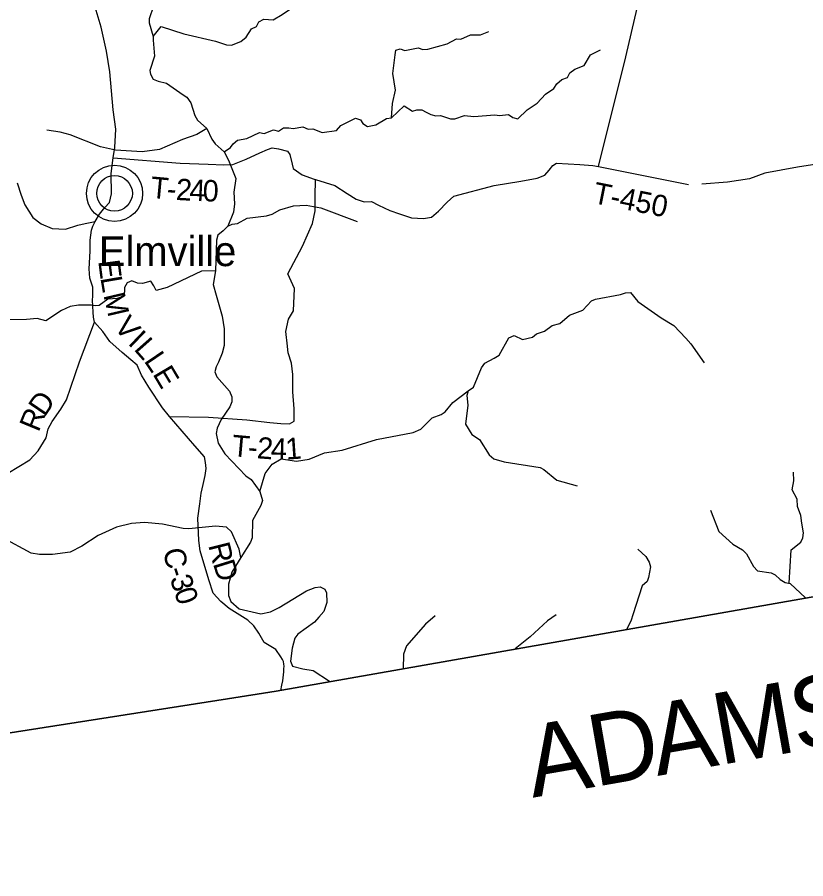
# Model space of a CAD drawing. Extents: x 1525783 to 1900577, y 218250 to 627376.
# Drawn here: x 1696857 to 1707878, y 379728 to 391777 of the extents above; entities that cross this region are included whole.
import ezdxf

# ---------------------------------------------------------------- set-up
doc = ezdxf.new("R2010")
doc.units = 0
for name, color, linetype in [('GM_X_Adjacent_County', 7, 'Continuous'), ('GM_X_Adjacent_County_Text', 7, 'Continuous'), ('GM_X_County', 7, 'Continuous'), ('GM_X_County_Road', 7, 'Continuous'), ('GM_X_County_Road_Text', 7, 'Continuous'), ('GM_X_Minor_River', 7, 'Continuous'), ('GM_X_Township', 7, 'Continuous'), ('GM_X_Township_Road', 7, 'Continuous'), ('GM_X_Township_Road_Text', 7, 'Continuous'), ('GM_X_Township_ROW', 7, 'Continuous'), ('GM_X_Unincorporated', 7, 'Continuous'), ('GM_X_Unincorporated_Location', 7, 'Continuous'), ('GM_X_Unincorporated_Text', 7, 'Continuous')]:
    doc.layers.add(name, color=color, linetype=linetype)

msp = doc.modelspace()

# ---------------------------------------------------------------- linework, layer by layer
at = {"layer": 'GM_X_Adjacent_County'}
msp.add_lwpolyline([(1684870, 379728), (1687556, 380216), (1689080, 380492), (1691184, 380874), (1691232, 380887), (1691562, 380956), (1691630, 380967), (1699796, 382245), (1700474, 382353), (1708828, 383819)], dxfattribs=at)
at = {"layer": 'GM_X_County'}
msp.add_lwpolyline([(1708828, 383819), (1700474, 382353), (1699796, 382245), (1691630, 380967), (1691562, 380956), (1691232, 380887), (1691184, 380874), (1689080, 380492), (1687556, 380216), (1684870, 379728)], dxfattribs=at)
at = {"layer": 'GM_X_County_Road'}
for points in [[(1700540, 382361), (1700556, 382437), (1700568, 382497), (1700577, 382578), (1700582, 382624), (1700585, 382665), (1700586, 382702), (1700584, 382729), (1700577, 382765), (1700566, 382795), (1700543, 382833), (1700469, 382933), (1700309, 383031), (1700232, 383163), (1700165, 383267), (1700082, 383343), (1699817, 383509), (1699702, 383607), (1699595, 383722), (1699534, 383910), (1699415, 384312), (1699394, 384461), (1699380, 384771), (1699411, 384972), (1699426, 385120), (1699457, 385240), (1699485, 385367), (1699496, 385467), (1699489, 385551), (1699475, 385631), (1699340, 385781), (1698987, 386195), (1698886, 386315), (1698698, 386602), (1698595, 386770), (1698534, 386910), (1698445, 386986), (1698324, 387089), (1698151, 387240), (1698052, 387380), (1697939, 387513), (1697925, 387584), (1697920, 387654), (1697907, 387820), (1697915, 387876), (1697914, 388000), (1697873, 388128), (1697864, 388260), (1697875, 388505), (1697878, 388659), (1697897, 388800), (1697914, 388856), (1697948, 388920), (1698009, 389023), (1698083, 389117), (1698146, 389186), (1698176, 389306), (1698170, 389591), (1698200, 389810), (1698220, 389956), (1698236, 390212), (1698200, 390481), (1698151, 391015), (1698103, 391304), (1698028, 391638), (1697920, 392012)], [(1696855, 389460), (1696914, 389290), (1696963, 389153), (1697077, 388975), (1697193, 388887), (1697344, 388824), (1697530, 388813), (1697702, 388871), (1697808, 388891), (1697948, 388920)]]:
    msp.add_lwpolyline(points, dxfattribs=at)
at = {"layer": 'GM_X_Minor_River'}
for points in [[(1698757, 391509), (1698868, 391646), (1699187, 391545), (1699629, 391442), (1699783, 391393), (1699850, 391384), (1699983, 391437), (1700055, 391496), (1700132, 391614), (1700199, 391649), (1700233, 391713), (1700303, 391748), (1700433, 391741), (1700558, 391815), (1700831, 391995)], [(1698761, 391931), (1698701, 391756), (1698699, 391700), (1698757, 391509), (1698758, 391457), (1698776, 391231), (1698712, 391033), (1698718, 390981), (1698757, 390913), (1698825, 390882), (1698944, 390857), (1699176, 390692), (1699228, 390658), (1699283, 390581), (1699337, 390403), (1699377, 390338), (1699505, 390221), (1699576, 390072), (1699623, 390006), (1699750, 389894), (1699809, 389776), (1699910, 389521), (1699882, 389331), (1699892, 389169), (1699879, 389049), (1699801, 388853), (1699733, 388790), (1699662, 388731)], [(1702086, 390372), (1702102, 390572), (1702142, 390759), (1702106, 390988), (1702138, 391250), (1702149, 391314), (1702209, 391337), (1702273, 391312), (1702459, 391349), (1702527, 391326), (1702595, 391329), (1702865, 391405), (1702998, 391477), (1703059, 391471), (1703192, 391531), (1703330, 391532), (1703446, 391577)], [(1699750, 389894), (1699836, 389954), (1699873, 390007), (1699937, 390057), (1700065, 390081), (1700244, 390164), (1700308, 390153), (1700440, 390202), (1700508, 390185), (1700578, 390230), (1700654, 390232), (1700714, 390221), (1700850, 390246), (1700922, 390213), (1700989, 390214), (1701121, 390167), (1701319, 390193), (1701378, 390265), (1701584, 390367), (1701656, 390344), (1701687, 390292), (1701751, 390247), (1701871, 390272), (1702016, 390360), (1702086, 390372), (1702263, 390538), (1702380, 390465), (1702440, 390484), (1702510, 390482), (1702572, 390451), (1702638, 390416), (1702707, 390396), (1702773, 390401), (1702913, 390356), (1702973, 390357), (1703109, 390404), (1703239, 390390), (1703530, 390414), (1703596, 390401), (1703722, 390418), (1703784, 390373), (1703854, 390358), (1703985, 390483), (1704123, 390576), (1704240, 390699), (1704355, 390778), (1704400, 390847), (1704470, 390904), (1704546, 390936), (1704581, 390999), (1704651, 391049), (1704780, 391102), (1704869, 391249), (1705010, 391319)], [(1699505, 390221), (1699367, 390138), (1699168, 390068), (1698847, 389925), (1698605, 389894), (1698230, 389919), (1698022, 389963), (1697595, 390130), (1697455, 390171), (1697272, 390199)], [(1708156, 389742), (1707762, 389679), (1707304, 389598), (1707091, 389518), (1706783, 389471), (1706427, 389442)], [(1699801, 388853), (1699862, 388883), (1699936, 388892), (1700072, 388969), (1700340, 388998), (1700420, 389023), (1700527, 389084), (1700717, 389137), (1700895, 389149), (1701100, 389113), (1701606, 388920)], [(1699662, 388731), (1699640, 388659), (1699627, 388231), (1699596, 388041), (1699638, 387891), (1699721, 387598), (1699751, 387419), (1699747, 387187), (1699722, 387077), (1699669, 386952), (1699636, 386886), (1699618, 386820), (1699647, 386748), (1699825, 386546), (1699856, 386466), (1699855, 386400), (1699826, 386326), (1699709, 386153), (1699650, 386030), (1699637, 385956), (1699666, 385819), (1699758, 385672), (1700053, 385363), (1700128, 385311), (1700246, 385145), (1700283, 385019), (1700260, 384949), (1700144, 384738), (1700140, 384496), (1700115, 384434), (1699983, 384219)], [(1699627, 388231), (1699432, 388227), (1698954, 387997), (1698798, 387955), (1698764, 388019), (1698723, 388088), (1698609, 388053), (1698537, 388060), (1698458, 388092), (1698393, 388063), (1698357, 387999), (1698356, 387931), (1698323, 387866), (1698255, 387844), (1698123, 387834), (1698003, 387747), (1697947, 387743), (1697893, 387750), (1697715, 387752), (1697597, 387731), (1697475, 387674), (1697255, 387530), (1697136, 387563), (1696986, 387551), (1696648, 387546)], [(1703161, 386550), (1703235, 386605), (1703346, 386872), (1703392, 386939), (1703525, 387010), (1703593, 387053), (1703727, 387292), (1703800, 387325), (1703921, 387272), (1704057, 387303), (1704114, 387348), (1704228, 387387), (1704332, 387466), (1704441, 387493), (1704574, 387608), (1704762, 387678), (1704885, 387809), (1704939, 387836), (1705290, 387897), (1705360, 387924), (1705426, 387928), (1705530, 387801), (1705856, 387573), (1706032, 387466), (1706201, 387288), (1706272, 387211), (1706457, 386943)], [(1700246, 385145), (1700323, 385395), (1700420, 385526), (1700548, 385601), (1700758, 385569), (1700938, 385595), (1701153, 385683), (1701399, 385722), (1701880, 385872), (1702390, 385971), (1702496, 386016), (1702656, 386174), (1702784, 386219), (1702836, 386260), (1702943, 386391), (1703161, 386550)], [(1703161, 386550), (1703140, 386486), (1703155, 386353), (1703122, 386084), (1703211, 385939), (1703318, 385869), (1703454, 385658), (1703519, 385599), (1703662, 385560), (1704165, 385479), (1704219, 385452), (1704399, 385303), (1704684, 385222)], [(1707644, 383861), (1707676, 384330), (1707808, 384435), (1707839, 384498), (1707848, 384564), (1707822, 384699), (1707807, 384807), (1707763, 384934), (1707756, 385038), (1707690, 385167), (1707710, 385291), (1707706, 385414)], [(1706548, 384883), (1706664, 384585), (1706859, 384408), (1706992, 384326), (1707051, 384271), (1707149, 384094), (1707204, 384033), (1707396, 384006), (1707449, 383979), (1707522, 383912), (1707592, 383873), (1707658, 383858), (1707875, 383655)], [(1699983, 384219), (1699959, 384338), (1699851, 384579), (1699784, 384646), (1699628, 384661), (1699256, 384623), (1699174, 384626), (1698885, 384689), (1698634, 384711), (1698456, 384697), (1698246, 384643), (1697987, 384527), (1697762, 384379), (1697595, 384295), (1697351, 384263), (1697287, 384262), (1697167, 384261), (1697053, 384282), (1696654, 384496)], [(1705532, 384338), (1705643, 384233), (1705689, 384154), (1705707, 384090), (1705682, 383940), (1705662, 383886), (1705591, 383823), (1705459, 383418), (1705438, 383344), (1705379, 383218)], [(1699983, 384219), (1699858, 384017), (1699810, 383847), (1699808, 383691), (1699842, 383608), (1699960, 383503), (1700261, 383432), (1700396, 383463), (1700516, 383522), (1700900, 383756), (1701022, 383803), (1701090, 383810), (1701158, 383778), (1701179, 383727), (1701186, 383591), (1701141, 383466), (1701070, 383386), (1701013, 383317), (1700780, 383149), (1700739, 383091), (1700698, 382954), (1700678, 382770), (1700706, 382701), (1700847, 382664), (1700993, 382641), (1701219, 382490)], [(1702698, 383407), (1702562, 383288), (1702296, 382987), (1702255, 382870), (1702250, 382661)], [(1704389, 383417), (1704268, 383337), (1704024, 383112), (1703817, 382945)]]:
    msp.add_lwpolyline(points, dxfattribs=at)
at = {"layer": 'GM_X_Township'}
msp.add_lwpolyline([(1708828, 383819), (1700474, 382353), (1699796, 382245), (1691630, 380967), (1691819, 383865), (1692250, 390483), (1692619, 395862), (1692916, 400719), (1692960, 401391), (1692963, 401404), (1694651, 408579), (1694863, 409438), (1695360, 414002), (1695772, 414672), (1699164, 420184)], dxfattribs=at)
at = {"layer": 'GM_X_Township_Road'}
for points in [[(1698200, 389810), (1699134, 389737), (1699526, 389721), (1699743, 389713), (1699869, 389717), (1700057, 389793), (1700246, 389882), (1700354, 389929), (1700420, 389949), (1700510, 389938), (1700633, 389904), (1700667, 389859), (1700698, 389724), (1700714, 389660), (1700839, 389573), (1701007, 389514), (1701027, 389508), (1701294, 389424), (1701469, 389312), (1701596, 389231), (1701704, 389196), (1701806, 389198), (1701905, 389149), (1702063, 389074), (1702198, 389026), (1702366, 388971), (1702537, 388962), (1702647, 388979), (1702744, 389064), (1702866, 389191), (1702959, 389273), (1703521, 389423), (1703895, 389486), (1704123, 389525), (1704229, 389566), (1704292, 389640), (1704342, 389705), (1704396, 389737), (1704720, 389717), (1704901, 389702), (1704981, 389687), (1705361, 391222), (1705520, 391904)], [(1704981, 389687), (1706240, 389438)], [(1695668, 384826), (1695932, 384961), (1696049, 385063), (1696161, 385157), (1696727, 385400), (1697034, 385587), (1697150, 385711), (1697259, 385896), (1697290, 386019), (1697344, 386124), (1697467, 386296), (1697546, 386424), (1697726, 386958), (1697939, 387513)], [(1698987, 386195), (1699532, 386183), (1700064, 386145), (1700388, 386111), (1700542, 386096), (1700660, 386090), (1700726, 386129), (1700727, 386302), (1700708, 386536), (1700711, 386779), (1700688, 386941), (1700643, 387084), (1700633, 387174)]]:
    msp.add_lwpolyline(points, dxfattribs=at)
at = {"layer": 'GM_X_Township_ROW'}
msp.add_lwpolyline([(1700633, 387174), (1700633, 387177), (1700610, 387382), (1700647, 387553), (1700720, 387672), (1700731, 387983), (1700638, 388190), (1700842, 388574), (1700986, 388892), (1701021, 389070), (1701022, 389268), (1701027, 389508)], dxfattribs=at)
at = {"layer": 'GM_X_Unincorporated'}
for radius in [393, 249]:
    msp.add_circle((1698217, 389314), radius, dxfattribs=at)
at = {"layer": 'GM_X_Unincorporated_Location'}
msp.add_line((1698217, 389314), (1698217, 389314), dxfattribs=at)

# ---------------------------------------------------------------- texts
at = {"layer": 'GM_X_Adjacent_County_Text'}
for s, rotation, p in [('S', 10.3123, (1707754, 381507)), ('M', 10.0132, (1706678, 381317)), ('A', 9.8965, (1705804, 381165)), ('D', 9.891, (1704933, 381013)), ('A', 9.8921, (1704062, 380861))]:
    msp.add_text(s, height=1000, rotation=rotation, dxfattribs=at).set_placement(p)
at = {"layer": 'GM_X_County_Road_Text'}
for s, rotation, p in [('E', 277.3616, (1697988, 388368)), ('L', 279.6904, (1698018, 388132)), ('M', 283.1153, (1698060, 387892)), ('V', 309.3875, (1698199, 387444)), ('I', 316.3635, (1698393, 387211)), ('L', 311.5189, (1698477, 387131)), ('L', 304.1406, (1698620, 386971)), ('E', 300.722, (1698743, 386789)), ('R', 284.0665, (1699525, 384393)), ('C', 281.0551, (1698895, 384326)), ('D', 287.2764, (1699590, 384137)), ('-', 287.2584, (1698951, 384049)), ('3', 287.0163, (1698988, 383932)), ('0', 288.5402, (1699044, 383747))]:
    msp.add_text(s, height=300, rotation=rotation, dxfattribs=at).set_placement(p)
at = {"layer": 'GM_X_Township_Road_Text'}
for s, rotation, p in [('T', 354.7943, (1698711, 389252)), ('2', 356.7853, (1699069, 389222)), ('4', 357.7466, (1699259, 389211)), ('0', 358.0486, (1699445, 389204)), ('T-450', 348.6899, (1704888, 389181)), ('-', 355.8222, (1698940, 389231)), ('D', 55.6087, (1697240, 386178)), ('R', 67.626, (1697154, 385964)), ('T', 354.8847, (1699848, 385640)), ('2', 355.7773, (1700200, 385609)), ('4', 358.2005, (1700398, 385594)), ('1', 3.9968, (1700616, 385589)), ('-', 355.0613, (1700073, 385620))]:
    msp.add_text(s, height=300, rotation=rotation, dxfattribs=at).set_placement(p)
at = {"layer": 'GM_X_Unincorporated_Text'}
msp.add_text('Elmville', height=417, rotation=0, dxfattribs=at).set_placement((1697998, 388296))

doc.saveas('drawing.dxf')
